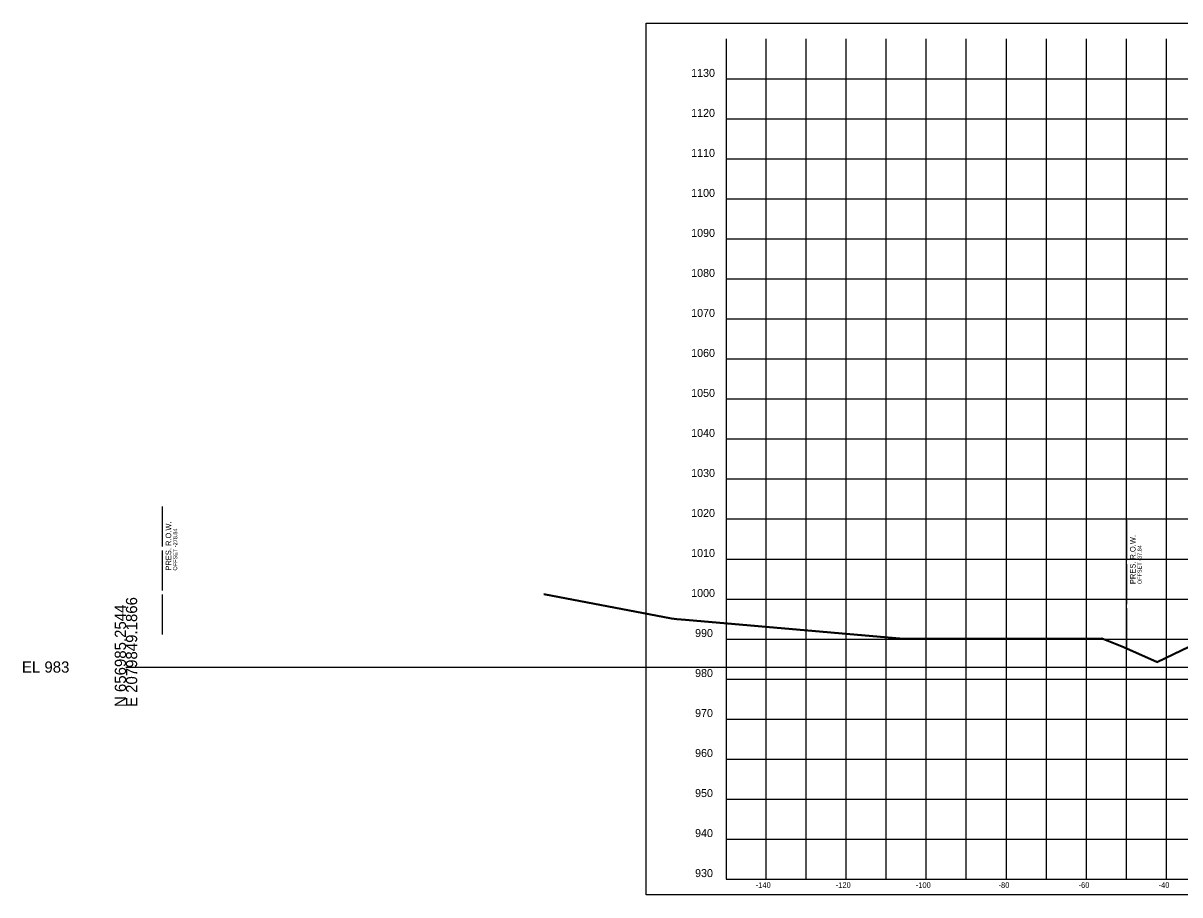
# Model space of a CAD drawing. Extents: x 1131015 to 1136271, y 133453 to 174329.
# Drawn here: x 1132014.8 to 1132303.8, y 154610.7 to 154828.6 of the extents above; entities that cross this region are included whole.
import ezdxf

# ---------------------------------------------------------------- set-up
doc = ezdxf.new("R2010")
doc.units = 0
for name, color, linetype in [('DESIGN - SHEET - Corner Text', 7, 'Continuous'), ('DESIGN - SHEET - Light Grid', 7, 'Continuous'), ('DESIGN - SHEET - Linework', 7, 'Continuous'), ('DESIGN - SHEET - Plot Shape', 7, 'Continuous'), ('SURVEY - GROUND - Bottom of Topsoil Layer', 7, 'Continuous'), ('SURVEY - GROUND - Top of Ground', 7, 'Continuous'), ('SURVEY - PROPERTY - ROW Lines', 7, 'Continuous'), ('SURVEY - PROPERTY - ROW Lines Text', 7, 'Continuous')]:
    doc.layers.add(name, color=color, linetype=linetype)

msp = doc.modelspace()

# ---------------------------------------------------------------- linework, layer by layer
at = {"layer": 'DESIGN - SHEET - Light Grid'}
msp.add_line((1132040.46, 154667.66), (1132340.46, 154667.66), dxfattribs=at)
at = {"layer": 'DESIGN - SHEET - Linework'}
for p, q in [((1132200.46, 154614.66), (1132200.46, 154824.66)), ((1132210.46, 154614.66), (1132210.46, 154824.66)), ((1132220.46, 154614.66), (1132220.46, 154824.66)), ((1132230.46, 154614.66), (1132230.46, 154824.66)), ((1132240.46, 154614.66), (1132240.46, 154824.66)), ((1132250.46, 154614.66), (1132250.46, 154824.66)), ((1132260.46, 154614.66), (1132260.46, 154824.66)), ((1132270.46, 154614.66), (1132270.46, 154824.66)), ((1132280.46, 154614.66), (1132280.46, 154824.66)), ((1132290.46, 154614.66), (1132290.46, 154824.66)), ((1132300.46, 154614.66), (1132300.46, 154824.66)), ((1132190.46, 154814.66), (1132490.46, 154814.66)), ((1132190.46, 154804.66), (1132490.46, 154804.66)), ((1132190.46, 154794.66), (1132490.46, 154794.66)), ((1132190.46, 154784.66), (1132490.46, 154784.66)), ((1132190.46, 154774.66), (1132490.46, 154774.66)), ((1132190.46, 154764.66), (1132490.46, 154764.66)), ((1132190.46, 154754.66), (1132490.46, 154754.66)), ((1132190.46, 154744.66), (1132490.46, 154744.66)), ((1132190.46, 154734.66), (1132490.46, 154734.66)), ((1132190.46, 154724.66), (1132490.46, 154724.66)), ((1132190.46, 154714.66), (1132490.46, 154714.66)), ((1132190.46, 154704.66), (1132490.46, 154704.66)), ((1132190.46, 154694.66), (1132490.46, 154694.66)), ((1132190.46, 154684.66), (1132490.46, 154684.66)), ((1132190.46, 154674.66), (1132490.46, 154674.66)), ((1132190.46, 154664.66), (1132490.46, 154664.66)), ((1132190.46, 154654.66), (1132490.46, 154654.66)), ((1132190.46, 154644.66), (1132490.46, 154644.66)), ((1132190.46, 154634.66), (1132490.46, 154634.66)), ((1132190.46, 154624.66), (1132490.46, 154624.66))]:
    msp.add_line(p, q, dxfattribs=at)
msp.add_lwpolyline([(1132190.46, 154824.66), (1132190.46, 154614.66), (1132490.46, 154614.66), (1132490.46, 154824.66)], dxfattribs=at)
at = {"layer": 'DESIGN - SHEET - Plot Shape'}
msp.add_lwpolyline([(1132170.46, 154828.6), (1132510.46, 154828.6), (1132510.46, 154610.72), (1132170.46, 154610.72)], close=True, dxfattribs=at)
at = {"layer": 'SURVEY - GROUND - Bottom of Topsoil Layer'}
for p, q in [((1132144.87, 154685.81), (1132176.8, 154679.7)), ((1132176.8, 154679.7), (1132177.44, 154679.62)), ((1132177.44, 154679.62), (1132178.15, 154679.57)), ((1132178.15, 154679.57), (1132180.29, 154679.37)), ((1132180.29, 154679.37), (1132234.76, 154674.61)), ((1132234.76, 154674.61), (1132258.74, 154674.6)), ((1132258.74, 154674.6), (1132277.23, 154674.62)), ((1132277.23, 154674.62), (1132284.35, 154674.7)), ((1132284.35, 154674.7), (1132289.74, 154672.51)), ((1132298.19, 154668.81), (1132310.98, 154674.98)), ((1132289.74, 154672.51), (1132298.19, 154668.81))]:
    msp.add_line(p, q, dxfattribs=at)
at = {"layer": 'SURVEY - GROUND - Top of Ground'}
for p, q in [((1132144.87, 154686.06), (1132176.8, 154679.95)), ((1132176.8, 154679.95), (1132177.44, 154679.87)), ((1132177.44, 154679.87), (1132178.15, 154679.82)), ((1132178.15, 154679.82), (1132180.29, 154679.62)), ((1132180.29, 154679.62), (1132234.76, 154674.86)), ((1132234.76, 154674.86), (1132258.74, 154674.85)), ((1132258.74, 154674.85), (1132277.23, 154674.87)), ((1132277.23, 154674.87), (1132284.35, 154674.95)), ((1132284.35, 154674.95), (1132289.74, 154672.76)), ((1132298.19, 154669.06), (1132310.98, 154675.23)), ((1132289.74, 154672.76), (1132298.19, 154669.06))]:
    msp.add_line(p, q, dxfattribs=at)
at = {"layer": 'SURVEY - PROPERTY - ROW Lines'}
for p, q in [((1132049.62, 154697.77), (1132049.62, 154707.77)), ((1132290.61, 154694.38), (1132290.61, 154704.38)), ((1132049.62, 154686.77), (1132049.62, 154696.77)), ((1132290.61, 154683.38), (1132290.61, 154693.38)), ((1132049.62, 154675.77), (1132049.62, 154685.77)), ((1132290.61, 154672.38), (1132290.61, 154682.38))]:
    msp.add_line(p, q, dxfattribs=at)

# ---------------------------------------------------------------- texts
at = {"layer": 'DESIGN - SHEET - Corner Text'}
for s, height, p in [('1130', 2, (1132181.7, 154815.16)), ('1120', 2, (1132181.7, 154805.16)), ('1110', 2, (1132181.7, 154795.16)), ('1100', 2, (1132181.7, 154785.16)), ('1090', 2, (1132181.7, 154775.16)), ('1080', 2, (1132181.7, 154765.16)), ('1070', 2, (1132181.7, 154755.16)), ('1060', 2, (1132181.7, 154745.16)), ('1050', 2, (1132181.7, 154735.16)), ('1040', 2, (1132181.7, 154725.16)), ('1030', 2, (1132181.7, 154715.16)), ('1020', 2, (1132181.7, 154705.16)), ('1010', 2, (1132181.7, 154695.16)), ('1000', 2, (1132181.7, 154685.16)), ('990', 2, (1132182.68, 154675.16)), ('980', 2, (1132182.68, 154665.16)), ('970', 2, (1132182.68, 154655.16)), ('960', 2, (1132182.68, 154645.16)), ('950', 2, (1132182.68, 154635.16)), ('940', 2, (1132182.68, 154625.16)), ('930', 2, (1132182.68, 154615.16)), ('-140', 1.4, (1132197.83, 154612.46)), ('-120', 1.4, (1132217.83, 154612.46)), ('-100', 1.4, (1132237.83, 154612.46)), ('-80', 1.4, (1132258.51, 154612.46)), ('-60', 1.4, (1132278.51, 154612.46)), ('-40', 1.4, (1132298.51, 154612.46))]:
    msp.add_text(s, height=height, dxfattribs=at).set_placement(p)
at = {"layer": 'DESIGN - SHEET - Light Grid'}
for s, p in [('E 2079849.1866', (1132043.26, 154657.66)), ('N 656985.2544', (1132040.46, 154657.66))]:
    msp.add_text(s, height=2.8, rotation=90, dxfattribs=at).set_placement(p)
msp.add_text('EL 983', height=2.8, dxfattribs=at).set_placement((1132014.46, 154666.26))
at = {"layer": 'SURVEY - PROPERTY - ROW Lines Text'}
for s, height, p in [('PRES. R.O.W.', 1.4, (1132051.77, 154691.77)), ('OFFSET -278.84', 1, (1132053.27, 154691.77)), ('PRES. R.O.W.', 1.4, (1132292.76, 154688.38)), ('OFFSET -37.84', 1, (1132294.26, 154688.38))]:
    msp.add_text(s, height=height, rotation=90, dxfattribs=at).set_placement(p)

doc.saveas('drawing.dxf')
